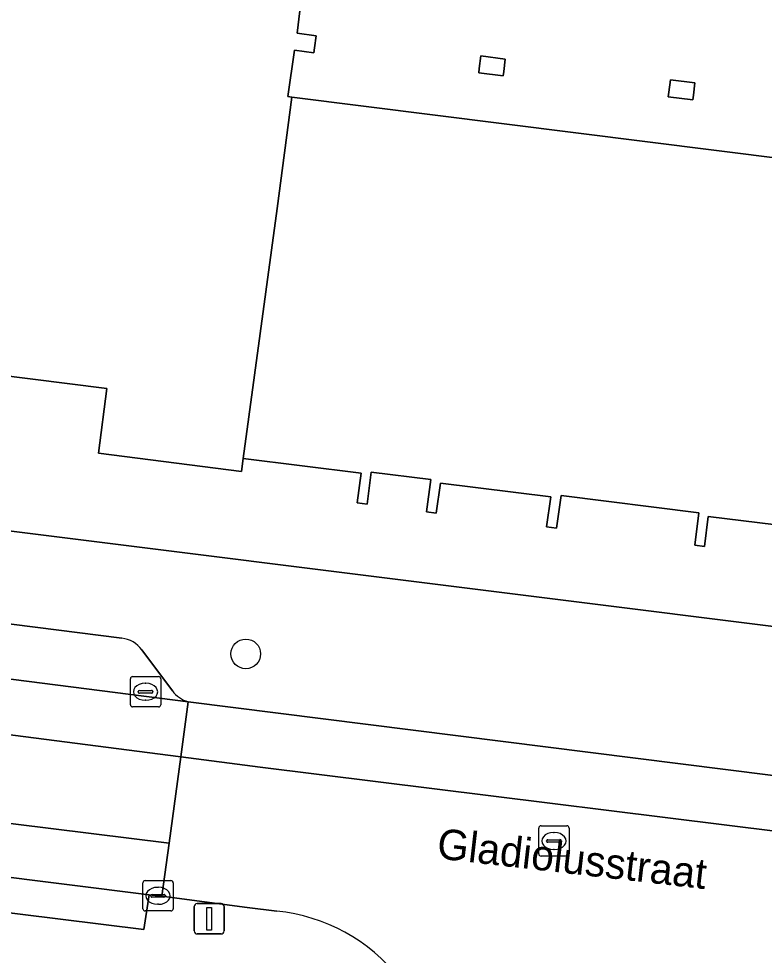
# Model space of a CAD drawing. Extents: x 161692 to 162379, y 380760 to 381678.
# Drawn here: x 162152.35 to 162176.94, y 381225.38 to 381256.26 of the extents above; entities that cross this region are included whole.
import ezdxf

# ---------------------------------------------------------------- set-up
doc = ezdxf.new("R2010")
doc.units = 0
for name, color, linetype in [('IMGEO_Boom', 7, 'Continuous'), ('IMGEO_Erf', 7, 'Continuous'), ('IMGEO_Kolk', 7, 'Continuous'), ('IMGEO_Lichtmast', 7, 'Continuous'), ('IMGEO_Openbare_ruimte_label', 7, 'Continuous'), ('IMGEO_Pand', 7, 'Continuous'), ('IMGEO_Parkeervlak_open', 7, 'Continuous'), ('IMGEO_Rijbaan_lokaal_gesloten', 7, 'Continuous'), ('IMGEO_Rioolput', 7, 'Continuous'), ('IMGEO_Voetpad_open', 7, 'Continuous')]:
    doc.layers.add(name, color=color, linetype=linetype)

msp = doc.modelspace()

# ---------------------------------------------------------------- linework, layer by layer
at = {"layer": 'IMGEO_Boom'}
msp.add_circle((162159.842, 381235.316), 0.489, dxfattribs=at)
at = {"layer": 'IMGEO_Erf'}
for points in [[(162127.825, 381264.9), (162124.918, 381242.767), (162125.043, 381242.752), (162208.878, 381232.259)], [(162161.714, 381257.264), (162161.536, 381255.789), (162162.167, 381255.699), (162162.11, 381255.303), (162162.087, 381255.134), (162161.453, 381255.225), (162161.234, 381253.69), (162161.36, 381253.674), (162198.733, 381248.983)], [(162178.952, 381239.374), (162175.089, 381239.843), (162174.967, 381238.861), (162174.649, 381238.901), (162174.782, 381239.963), (162170.241, 381240.536), (162170.088, 381239.464), (162169.762, 381239.51), (162169.903, 381240.5), (162166.261, 381240.946), (162166.125, 381239.96), (162165.798, 381240.005), (162165.945, 381241.065), (162163.981, 381241.311), (162163.84, 381240.25), (162163.513, 381240.294), (162163.643, 381241.274), (162159.758, 381241.759), (162159.703, 381241.333), (162154.987, 381241.937), (162155.26, 381244.069), (162149.06, 381244.851)]]:
    msp.add_lwpolyline(points, dxfattribs=at)
for points in [[(162168.4, 381254.927), (162168.348, 381254.522), (162168.328, 381254.372), (162167.523, 381254.476), (162167.542, 381254.623), (162167.595, 381255.031)], [(162173.845, 381254.244), (162174.651, 381254.144), (162174.6, 381253.739), (162174.581, 381253.582), (162173.775, 381253.682), (162173.794, 381253.839)]]:
    msp.add_lwpolyline(points, close=True, dxfattribs=at)
at = {"layer": 'IMGEO_Kolk'}
for p, q in [((162156.036, 381233.642), (162156.036, 381234.494)), ((162156.111, 381234.568), (162156.963, 381234.568)), ((162157.037, 381234.494), (162157.037, 381233.642)), ((162156.524, 381234.348), (162156.549, 381234.348)), ((162156.295, 381234.062), (162156.295, 381234.074)), ((162156.733, 381234.025), (162156.335, 381234.025)), ((162156.338, 381234.111), (162156.736, 381234.111)), ((162156.779, 381234.074), (162156.779, 381234.062)), ((162156.963, 381233.568), (162156.111, 381233.568)), ((162156.547, 381233.788), (162156.522, 381233.788)), ((162156.448, 381226.915), (162156.448, 381227.767)), ((162156.523, 381227.841), (162157.375, 381227.841)), ((162157.449, 381227.767), (162157.449, 381226.915)), ((162156.75, 381227.384), (162157.148, 381227.384)), ((162156.936, 381227.621), (162156.961, 381227.621)), ((162156.707, 381227.335), (162156.707, 381227.347)), ((162157.145, 381227.298), (162156.747, 381227.298)), ((162156.959, 381227.061), (162156.934, 381227.061)), ((162157.191, 381227.347), (162157.191, 381227.335)), ((162157.375, 381226.841), (162156.523, 381226.841))]:
    msp.add_line(p, q, dxfattribs=at)
for points in [[(162156.036, 381233.642), (162156.036, 381234.494)], [(162156.111, 381234.568), (162156.963, 381234.568)], [(162157.037, 381234.494), (162157.037, 381233.642)], [(162156.963, 381233.568), (162156.111, 381233.568)], [(162156.448, 381226.915), (162156.448, 381227.767)], [(162156.523, 381227.841), (162157.375, 381227.841)], [(162157.449, 381227.767), (162157.449, 381226.915)], [(162157.375, 381226.841), (162156.523, 381226.841)]]:
    msp.add_lwpolyline(points, dxfattribs=at)
for centre, radius, start, end in [((162156.113, 381234.492), 0.0765, 91.552, 178.448), ((162156.113, 381234.492), 0.0765, 91.552, 178.448), ((162156.961, 381234.492), 0.0765, 1.552, 88.448), ((162156.961, 381234.492), 0.0765, 1.552, 88.448), ((162156.335, 381234.071), 0.0403, 85.8775, 175.7526), ((162156.332, 381234.061), 0.0366, 178.938, 274.7102), ((162156.736, 381234.068), 0.043, 264.8664, 352.4533), ((162156.74, 381234.073), 0.0386, 1.7309, 96.639), ((162156.113, 381233.644), 0.0765, 181.552, 268.448), ((162156.113, 381233.644), 0.0765, 181.552, 268.448), ((162156.961, 381233.644), 0.0765, 271.552, 358.448), ((162156.961, 381233.644), 0.0765, 271.552, 358.448), ((162156.525, 381227.765), 0.0765, 91.552, 178.448), ((162156.525, 381227.765), 0.0765, 91.552, 178.448), ((162157.373, 381227.765), 0.0765, 1.552, 88.448), ((162157.373, 381227.765), 0.0765, 1.552, 88.448), ((162156.747, 381227.344), 0.0403, 85.8775, 175.7526), ((162157.152, 381227.346), 0.0386, 1.7309, 96.639), ((162156.744, 381227.334), 0.0366, 178.938, 274.7102), ((162157.148, 381227.341), 0.043, 264.8664, 352.4533), ((162156.525, 381226.917), 0.0765, 181.552, 268.448), ((162156.525, 381226.917), 0.0765, 181.552, 268.448), ((162157.373, 381226.917), 0.0765, 271.552, 358.448), ((162157.373, 381226.917), 0.0765, 271.552, 358.448)]:
    msp.add_arc(centre, radius, start, end, dxfattribs=at)
for centre, major_axis, ratio, start_param, end_param in [((162156.523, 381234.068), (-0.387, 0.002), 0.722429, 4.712389, 7.853982), ((162156.548, 381234.068), (-0.39, 0.002), 0.717154, 1.570796, 4.712389), ((162156.935, 381227.341), (-0.387, 0.002), 0.722429, 4.712389, 7.853982), ((162156.96, 381227.341), (-0.39, 0.002), 0.717154, 1.570796, 4.712389)]:
    msp.add_ellipse(centre, major_axis=major_axis, ratio=ratio, start_param=start_param, end_param=end_param, dxfattribs=at)
at = {"layer": 'IMGEO_Lichtmast'}
for p, q in [((162158.239, 381227.085), (162159.029, 381227.085)), ((162159.029, 381227.085), (162158.239, 381227.085)), ((162158.139, 381226.185), (162158.139, 381226.985)), ((162158.139, 381226.985), (162158.139, 381226.185)), ((162159.129, 381226.985), (162159.129, 381226.185)), ((162159.129, 381226.185), (162159.129, 381226.985)), ((162159.029, 381226.085), (162158.239, 381226.085)), ((162158.239, 381226.085), (162159.029, 381226.085))]:
    msp.add_line(p, q, dxfattribs=at)
msp.add_lwpolyline([(162158.559, 381226.96), (162158.709, 381226.96), (162158.709, 381226.21), (162158.559, 381226.21), (162158.559, 381226.96)], dxfattribs=at)
for centre, start, end in [((162158.239, 381226.985), 90, 180), ((162158.239, 381226.985), 90, 180), ((162159.029, 381226.985), 0, 90), ((162159.029, 381226.985), 360, 90), ((162158.239, 381226.185), 180, 270), ((162158.239, 381226.185), 180, 270), ((162159.029, 381226.185), 270, 0), ((162159.029, 381226.185), 270, 0)]:
    msp.add_arc(centre, 0.1, start, end, dxfattribs=at)
at = {"layer": 'IMGEO_Pand'}
for points in [[(162139.307, 381269.56), (162136.376, 381245.994), (162143.217, 381245.132), (162144.31, 381243.718), (162146.775, 381243.403), (162148.193, 381244.501), (162148.989, 381244.407), (162149.06, 381244.851), (162155.26, 381244.069), (162154.987, 381241.937), (162159.703, 381241.333), (162159.758, 381241.759), (162160.876, 381250), (162161.36, 381253.674), (162161.234, 381253.69), (162161.453, 381255.225), (162162.087, 381255.134), (162162.11, 381255.303), (162162.167, 381255.699), (162161.536, 381255.789), (162161.714, 381257.264)], [(162198.733, 381248.983), (162161.36, 381253.674), (162160.876, 381250), (162159.758, 381241.759), (162163.643, 381241.274), (162163.513, 381240.294), (162163.84, 381240.25), (162163.981, 381241.311), (162165.945, 381241.065), (162165.798, 381240.005), (162166.125, 381239.96), (162166.261, 381240.946), (162169.903, 381240.5), (162169.762, 381239.51), (162170.088, 381239.464), (162170.241, 381240.536), (162174.782, 381239.963), (162174.649, 381238.901), (162174.967, 381238.861), (162175.089, 381239.843), (162178.952, 381239.374)]]:
    msp.add_lwpolyline(points, dxfattribs=at)
for points in [[(162168.348, 381254.522), (162168.4, 381254.927), (162167.595, 381255.031), (162167.542, 381254.623), (162167.523, 381254.476), (162168.328, 381254.372)], [(162173.794, 381253.839), (162173.775, 381253.682), (162174.581, 381253.582), (162174.6, 381253.739), (162174.651, 381254.144), (162173.845, 381254.244)]]:
    msp.add_lwpolyline(points, close=True, dxfattribs=at)
at = {"layer": 'IMGEO_Parkeervlak_open'}
for points in [[(162155.751, 381235.833), (162127.948, 381239.359)], [(162124.747, 381237.984), (162157.943, 381233.74)], [(162157.425, 381234.1), (162156.414, 381235.45)]]:
    msp.add_lwpolyline(points, dxfattribs=at)
for centre, radius, start, end in [((162155.667, 381234.922), 0.915, 35.2461, 84.7258), ((162158.194, 381234.654), 0.948, 215.7736, 254.6293)]:
    msp.add_arc(centre, radius, start, end, dxfattribs=at)
at = {"layer": 'IMGEO_Rijbaan_lokaal_gesloten'}
for points in [[(162124.747, 381237.984), (162124.67, 381237.994), (162124.616, 381238.002), (162124.351, 381236.249), (162139.205, 381234.308), (162157.697, 381231.924), (162157.943, 381233.74)], [(162124.351, 381236.249), (162123.87, 381233.217), (162157.312, 381229.082), (162157.697, 381231.924), (162139.205, 381234.308)], [(162157.943, 381233.74), (162157.697, 381231.924), (162160.314, 381231.587), (162181.365, 381228.962), (162181.593, 381230.759)], [(162123.87, 381233.217), (162123.609, 381231.577), (162151.067, 381228.073), (162151.124, 381228.066), (162156.658, 381227.377), (162156.949, 381227.341), (162157.071, 381227.325), (162157.312, 381229.082)]]:
    msp.add_lwpolyline(points, close=True, dxfattribs=at)
msp.add_lwpolyline([(162181.365, 381228.962), (162160.314, 381231.587), (162157.697, 381231.924), (162157.312, 381229.082), (162157.071, 381227.325), (162159.888, 381226.961), (162160.869, 381226.835)], dxfattribs=at)
msp.add_arc((162160.267, 381220.947), 5.919, 352.5848, 84.159, dxfattribs=at)
at = {"layer": 'IMGEO_Rioolput'}
for p, q in [((162169.503, 381228.723), (162169.503, 381229.575)), ((162169.578, 381229.649), (162170.43, 381229.649)), ((162170.504, 381229.575), (162170.504, 381228.723)), ((162169.991, 381229.429), (162170.016, 381229.429)), ((162169.762, 381229.143), (162169.762, 381229.155)), ((162170.2, 381229.106), (162169.802, 381229.106)), ((162169.805, 381229.192), (162170.203, 381229.192)), ((162170.246, 381229.155), (162170.246, 381229.143)), ((162170.43, 381228.649), (162169.578, 381228.649)), ((162170.014, 381228.869), (162169.989, 381228.869))]:
    msp.add_line(p, q, dxfattribs=at)
for points in [[(162169.503, 381228.723), (162169.503, 381229.575)], [(162169.578, 381229.649), (162170.43, 381229.649)], [(162170.504, 381229.575), (162170.504, 381228.723)], [(162170.43, 381228.649), (162169.578, 381228.649)]]:
    msp.add_lwpolyline(points, dxfattribs=at)
for centre, radius, start, end in [((162169.58, 381229.573), 0.0765, 91.552, 178.448), ((162169.58, 381229.573), 0.0765, 91.552, 178.448), ((162170.428, 381229.573), 0.0765, 1.552, 88.448), ((162170.428, 381229.573), 0.0765, 1.552, 88.448), ((162169.802, 381229.152), 0.0403, 85.8775, 175.7526), ((162169.799, 381229.142), 0.0366, 178.938, 274.7102), ((162170.203, 381229.149), 0.043, 264.8664, 352.4533), ((162170.207, 381229.154), 0.0386, 1.7309, 96.639), ((162169.58, 381228.725), 0.0765, 181.552, 268.448), ((162169.58, 381228.725), 0.0765, 181.552, 268.448), ((162170.428, 381228.725), 0.0765, 271.552, 358.448), ((162170.428, 381228.725), 0.0765, 271.552, 358.448)]:
    msp.add_arc(centre, radius, start, end, dxfattribs=at)
for centre, major_axis, ratio, start_param, end_param in [((162169.99, 381229.149), (-0.387, 0.002), 0.722429, 4.712389, 7.853982), ((162170.015, 381229.149), (-0.39, 0.002), 0.717154, 1.570796, 4.712389)]:
    msp.add_ellipse(centre, major_axis=major_axis, ratio=ratio, start_param=start_param, end_param=end_param, dxfattribs=at)
at = {"layer": 'IMGEO_Voetpad_open'}
for points in [[(162213.777, 381232.866), (162208.878, 381232.259), (162125.043, 381242.752)], [(162127.948, 381239.359), (162155.751, 381235.833)], [(162156.414, 381235.45), (162157.425, 381234.1)], [(162157.943, 381233.74), (162181.593, 381230.759), (162184.134, 381230.439)], [(162160.869, 381226.835), (162159.888, 381226.961), (162157.071, 381227.325), (162156.949, 381227.341), (162156.658, 381227.377), (162156.483, 381226.228), (162150.971, 381226.914), (162151.124, 381228.066), (162151.067, 381228.073)]]:
    msp.add_lwpolyline(points, dxfattribs=at)
msp.add_lwpolyline([(162151.124, 381228.066), (162150.971, 381226.914), (162156.483, 381226.228), (162156.658, 381227.377)], close=True, dxfattribs=at)
for centre, radius, start, end in [((162155.667, 381234.922), 0.915, 35.2461, 84.7258), ((162158.194, 381234.654), 0.948, 215.7736, 254.6293), ((162160.267, 381220.947), 5.919, 352.5848, 84.159)]:
    msp.add_arc(centre, radius, start, end, dxfattribs=at)

# ---------------------------------------------------------------- texts
at = {"layer": 'IMGEO_Openbare_ruimte_label'}
msp.add_text('Gladiolusstraat', height=1, rotation=353.4509, dxfattribs=at).set_placement((162166.114, 381228.58))

doc.saveas('drawing.dxf')
